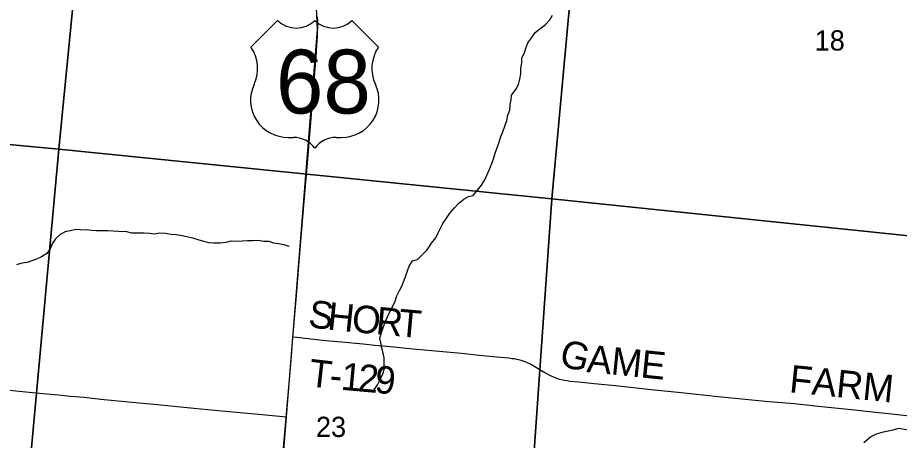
# Model space of a CAD drawing. Extents: x 831 to 1552, y 430 to 870.
# Drawn here: x 993.28 to 1029.71, y 725.05 to 742.52 of the extents above; entities that cross this region are included whole.
import ezdxf

# ---------------------------------------------------------------- set-up
doc = ezdxf.new("R2010")
doc.units = 0
for name, color, linetype in [('GM_X_Corporation', 7, 'Continuous'), ('GM_X_County_Road', 7, 'Continuous'), ('GM_X_Minor_River', 7, 'Continuous'), ('GM_X_Rail_Line', 7, 'Continuous'), ('GM_X_Section_Text', 7, 'Continuous'), ('GM_X_Township_Road', 7, 'Continuous'), ('GM_X_Township_Road_Text', 7, 'Continuous'), ('GM_X_US_Location', 7, 'Continuous'), ('GM_X_US_Route', 7, 'Continuous'), ('GM_X_US_Shield', 7, 'Continuous')]:
    doc.layers.add(name, color=color, linetype=linetype)

msp = doc.modelspace()

# ---------------------------------------------------------------- linework, layer by layer
at = {"layer": 'GM_X_Corporation'}
for points in [[(996.953, 757.185), (994.975, 737.085), (974.695, 738.984), (977.893, 758.996)], [(1017.196, 755.179), (1015.357, 735.031), (994.975, 737.085), (996.953, 757.185)], [(1017.196, 755.179), (1038.88, 753.198), (1036.878, 732.803), (1015.357, 735.031)], [(974.695, 738.984), (994.975, 737.085), (993.147, 717.069), (972.322, 718.961)], [(994.975, 737.085), (1015.357, 735.031), (1013.944, 715), (993.147, 717.069)], [(1015.357, 735.031), (1036.878, 732.803), (1034.738, 712.834), (1013.944, 715)]]:
    msp.add_lwpolyline(points, close=True, dxfattribs=at)
at = {"layer": 'GM_X_County_Road'}
msp.add_lwpolyline([(983.722, 727.993), (984.604, 727.918), (985.532, 727.828), (987.3, 727.649), (989.033, 727.492), (990.468, 727.36), (991.066, 727.306), (992.584, 727.163), (993.202, 727.103), (993.759, 727.048), (994.316, 726.996), (994.959, 726.933), (995.466, 726.885), (996.023, 726.832), (996.715, 726.762), (997.851, 726.652), (999.051, 726.537), (1000.56, 726.391), (1001.711, 726.28), (1003.232, 726.134), (1004.39, 726.022)], dxfattribs=at)
at = {"layer": 'GM_X_Minor_River'}
for points in [[(1008.011, 727.143), (1008.142, 727.354), (1008.274, 727.595), (1008.367, 727.799), (1008.438, 728.026), (1008.425, 728.245), (1008.427, 728.465), (1008.375, 728.655), (1008.324, 728.86), (1008.28, 729.08), (1008.244, 729.27), (1008.299, 729.474), (1008.393, 729.739), (1008.464, 729.95), (1008.557, 730.154), (1008.751, 730.554), (1008.86, 730.765), (1008.953, 731.022), (1009.062, 731.241), (1009.155, 731.43), (1009.249, 731.672), (1009.39, 732.065), (1009.452, 732.254), (1009.599, 732.465), (1009.805, 732.524), (1010.005, 732.735), (1010.205, 732.923), (1010.375, 733.202), (1010.552, 733.42), (1010.661, 733.624), (1010.754, 733.821), (1010.847, 734.009), (1011.001, 734.228), (1011.133, 734.447), (1011.325, 734.665), (1011.502, 734.861), (1011.717, 735.019), (1011.908, 735.123), (1012.099, 735.175), (1012.276, 735.393), (1012.445, 735.597), (1012.577, 735.816), (1012.678, 736.043), (1012.794, 736.292), (1012.88, 736.535), (1012.958, 736.731), (1013.006, 736.921), (1013.178, 737.375), (1013.241, 737.61), (1013.326, 737.799), (1013.404, 738.034), (1013.498, 738.269), (1013.538, 738.489), (1013.609, 738.701), (1013.626, 738.929), (1013.666, 739.126), (1013.69, 739.323), (1013.868, 739.55), (1013.976, 739.762), (1014.032, 739.981), (1014.072, 740.202), (1014.066, 740.414), (1014.106, 740.657), (1014.116, 740.855), (1014.224, 741.067), (1014.279, 741.256), (1014.357, 741.484), (1014.527, 741.703), (1014.658, 741.899), (1014.85, 742.057), (1015.088, 742.23), (1015.272, 742.426), (1015.373, 742.616)], [(995.875, 733.752), (995.679, 733.773), (995.449, 733.712), (995.235, 733.673), (995.035, 733.557), (994.84, 733.374), (994.705, 733.173), (994.615, 732.971), (994.48, 732.77), (994.264, 732.641), (994.056, 732.541), (993.857, 732.478), (993.665, 732.401), (993.443, 732.369), (993.229, 732.308)], [(995.875, 733.752), (996.126, 733.764), (996.338, 733.732), (996.529, 733.722), (996.742, 733.72), (996.986, 733.726), (997.222, 733.708), (997.435, 733.691), (997.77, 733.681), (997.975, 733.633), (998.508, 733.628), (998.728, 733.619), (998.919, 733.594), (999.132, 733.63), (999.368, 733.613), (999.627, 733.58), (999.832, 733.563), (1000.075, 733.523), (1000.273, 733.483), (1000.501, 733.42), (1000.729, 733.35), (1000.956, 733.287), (1001.169, 733.232), (1001.367, 733.215), (1001.649, 733.22), (1001.9, 733.248), (1002.106, 733.299), (1002.304, 733.29), (1002.556, 733.295), (1002.769, 733.316), (1002.982, 733.314), (1003.211, 733.32), (1003.439, 733.287), (1003.652, 733.278), (1003.849, 733.215), (1004.07, 733.183), (1004.283, 733.143), (1004.48, 733.08), (1004.503, 733.08)], [(1028.245, 724.968), (1028.514, 725.2), (1028.774, 725.327), (1029.056, 725.407), (1029.247, 725.444), (1029.453, 725.495), (1029.705, 725.561), (1029.91, 725.513), (1030.199, 725.473), (1030.78, 725.726), (1030.977, 725.656), (1031.183, 725.631), (1031.38, 725.546), (1031.592, 725.415), (1031.825, 725.14), (1032.165, 724.811)]]:
    msp.add_lwpolyline(points, dxfattribs=at)
at = {"layer": 'GM_X_Rail_Line'}
msp.add_lwpolyline([(997.388, 650.938), (997.987, 656.381), (998.443, 662.173), (999.567, 676.345), (1001.482, 696.666), (1003.414, 714.776), (1003.551, 716.542), (1004.517, 727.567), (1005.667, 742.027), (1005.605, 743.565), (1005.257, 745.206), (1004.732, 746.62), (1003.92, 748.118), (1002.725, 749.701), (998.874, 754.713), (995.664, 758.989), (994.502, 760.652), (993.842, 762.104), (993.466, 763.719), (993.405, 765.341), (993.538, 767.661), (994.84, 786.938)], dxfattribs=at)
at = {"layer": 'GM_X_Township_Road'}
msp.add_lwpolyline([(1004.653, 729.328), (1004.812, 729.311), (1005.627, 729.221), (1006.158, 729.167), (1006.653, 729.12), (1007.556, 729.038), (1008.039, 728.991), (1008.534, 728.942), (1008.966, 728.902), (1009.61, 728.84), (1010.698, 728.736), (1011.614, 728.65), (1012.355, 728.574), (1013.072, 728.502), (1013.568, 728.459), (1013.716, 728.441), (1013.799, 728.43), (1013.887, 728.413), (1013.977, 728.394), (1014.08, 728.365), (1014.269, 728.301), (1014.337, 728.272), (1014.424, 728.232), (1014.516, 728.186), (1014.721, 728.069), (1015.069, 727.852), (1015.256, 727.746), (1015.348, 727.703), (1015.45, 727.66), (1015.552, 727.624), (1015.657, 727.588), (1015.756, 727.562), (1015.861, 727.542), (1015.979, 727.522), (1016.098, 727.506), (1016.463, 727.466), (1017.1, 727.404), (1017.982, 727.315), (1019.45, 727.162), (1020.698, 727.025), (1022.231, 726.871), (1023.344, 726.759), (1024.171, 726.68), (1025.371, 726.573), (1025.754, 726.532), (1026.235, 726.48), (1026.766, 726.424), (1027.187, 726.379), (1027.866, 726.309), (1028.46, 726.246), (1029.262, 726.158), (1030.621, 726.006)], dxfattribs=at)
at = {"layer": 'GM_X_US_Route'}
for points in [[(1004.39, 726.022), (1004.485, 727.229), (1004.603, 728.717), (1004.653, 729.328), (1004.664, 729.458), (1004.795, 731.04), (1004.924, 732.617), (1004.991, 733.434), (1005.13, 735.094), (1005.248, 736.506), (1005.361, 737.869), (1005.442, 738.844), (1005.53, 739.903), (1005.571, 740.418), (1005.606, 740.875), (1005.641, 741.369), (1005.664, 741.756), (1005.672, 741.928), (1005.677, 742.113), (1005.678, 742.264), (1005.675, 742.4), (1005.671, 742.55)], [(1004.206, 723.789), (1004.39, 726.022)]]:
    msp.add_lwpolyline(points, dxfattribs=at)
at = {"layer": 'GM_X_US_Shield'}
for p, q in [((1004.016, 742.405), (1002.918, 741.306)), ((1008.191, 741.306), (1007.092, 742.405)), ((1004.456, 737.571), (1004.675, 737.571)), ((1006.433, 737.571), (1006.653, 737.571))]:
    msp.add_line(p, q, dxfattribs=at)
for centre, radius, start, end in [((1004.785, 743.189), 1.099, 225.573, 314.427), ((1006.323, 743.189), 1.099, 225.573, 314.427), ((1001.658, 740.424), 1.538, 334.5471, 35.0009), ((1009.451, 740.424), 1.538, 144.9991, 205.4529), ((1004.439, 739.109), 1.538, 154.8319, 270.6383), ((1006.67, 739.109), 1.538, 269.3617, 25.1681), ((1004.675, 736.472), 1.099, 36.8699, 90), ((1006.433, 736.472), 1.099, 90, 143.1301)]:
    msp.add_arc(centre, radius, start, end, dxfattribs=at)

# ---------------------------------------------------------------- texts
at = {"layer": 'GM_X_Section_Text'}
for s, p in [('18', (1026.213, 741.16)), ('23', (1005.604, 725.193))]:
    msp.add_text(s, height=0.8371, rotation=0, dxfattribs=at).set_placement(p)
at = {"layer": 'GM_X_Township_Road_Text'}
for s, height, rotation, p in [('S', 1.136, 352.4713, (1005.25, 729.743)), ('H', 1.136, 354.1197, (1006.046, 729.639)), ('O', 1.136, 354.8154, (1007.056, 729.535)), ('R', 1.136, 354.8301, (1008.052, 729.444)), ('T', 1.136, 354.8307, (1008.981, 729.36)), ('G', 1.136, 345.704, (1015.608, 728.156)), ('A', 1.136, 354.7365, (1016.77, 727.876)), ('M', 1.136, 354.1478, (1017.763, 727.784)), ('E', 1.136, 354.1469, (1018.99, 727.659)), ('T', 1.136, 353.4284, (1005.268, 727.294)), ('1', 1.136, 354.7276, (1006.605, 727.149)), ('2', 1.136, 354.8658, (1007.305, 727.085)), ('9', 1.136, 354.8994, (1008.003, 727.022)), ('FARM', 1.1364, 354.2167, (1025.135, 727.045)), ('-', 1.136, 354.4695, (1006.135, 727.195))]:
    msp.add_text(s, height=height, rotation=rotation, dxfattribs=at).set_placement(p)
at = {"layer": 'GM_X_US_Location'}
for s in ['0', '/']:
    msp.add_text(s, height=0.00379, dxfattribs=at).set_placement((1005.553, 739.857))
msp.add_text('68', height=0.00379, rotation=0, dxfattribs=at).set_placement((1004.771, 739.073))
at = {"layer": 'GM_X_US_Shield'}
msp.add_text('68', height=2.6367, dxfattribs=at).set_placement((1003.95, 738.559))

doc.saveas('drawing.dxf')
